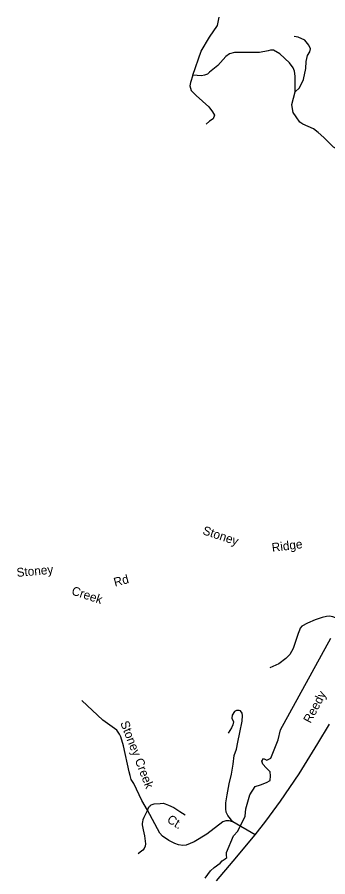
# Model space of a CAD drawing. Extents: x 884530 to 1028605, y 526725 to 653634.
# Drawn here: x 1009811 to 1012122, y 619989 to 626392 of the extents above; entities that cross this region are included whole.
import ezdxf

# ---------------------------------------------------------------- set-up
doc = ezdxf.new("R2010")
doc.units = 0
for name, color, linetype in [('Exist Hydrographic Creek Single Shore', 7, 'Continuous'), ('Exist Hydrographic Creek Single Shore Label', 7, 'Continuous'), ('Exist Road Non-System Type 51', 7, 'Continuous'), ('Exist Road Non-System Type 51 Label', 7, 'Continuous'), ('Exist Road Primary US Attributed', 7, 'Continuous')]:
    doc.layers.add(name, color=color, linetype=linetype)

msp = doc.modelspace()

# ---------------------------------------------------------------- linework, layer by layer
at = {"layer": 'Exist Hydrographic Creek Single Shore'}
msp.add_lwpolyline([(1011209.5, 619979.9), (1011250.4, 620033), (1011275.6, 620059.6), (1011321, 620090.9), (1011336.6, 620108.1), (1011358.5, 620124.5), (1011371.8, 620132.3), (1011367.9, 620148), (1011368.7, 620170.7), (1011420.1, 620294.4), (1011452.6, 620330.5), (1011506.4, 620440.9), (1011513, 620495.5), (1011542.1, 620599), (1011581.6, 620662.9), (1011622.3, 620675.7), (1011666.4, 620690.8), (1011692, 620707.1), (1011695.4, 620741.9), (1011692, 620771), (1011664.7, 620800.1), (1011639.1, 620828), (1011632.1, 620851.2), (1011643.7, 620871), (1011669.3, 620858.2), (1011698.3, 620873.3), (1011752.9, 621010.5), (1011769.2, 621083.7), (1012145.4, 621767.9)], dxfattribs=at)
at = {"layer": 'Exist Road Non-System Type 51'}
for points in [[(1011117.3, 625959.6), (1011180.8, 626140.2), (1011242.3, 626243.4), (1011301.8, 626330.7), (1011313.7, 626392.2)], [(1011879.9, 625835.6), (1011912.7, 625866.3), (1011940.4, 625927.8), (1011958.3, 626011.2), (1011962.2, 626062.8), (1011972.2, 626106.4), (1011988, 626134.2), (1011994, 626156), (1011980.1, 626183.8), (1011952.3, 626221.5), (1011902.7, 626243.4), (1011871, 626249.3)], [(1011879.9, 625835.6), (1011878.9, 625953.6), (1011875, 625989.4), (1011865.1, 626015.2), (1011837.3, 626052.9), (1011765.9, 626118.3), (1011718.3, 626146.1), (1011696.5, 626146.1), (1011678.6, 626142.2), (1011613.2, 626130.3), (1011535.8, 626128.3), (1011428.7, 626128.3), (1011391, 626118.3), (1011363.2, 626098.5), (1011303.7, 626033), (1011242.3, 625983.4), (1011226.4, 625967.5), (1011204.6, 625959.6), (1011182.8, 625955.6), (1011117.3, 625959.6)], [(1011117.3, 625959.6), (1011099.5, 625906), (1011095.5, 625880.2), (1011105.4, 625846.5), (1011143.1, 625808.8), (1011236.3, 625725.4), (1011264.1, 625687.7), (1011279.9, 625661.9), (1011270, 625634.1), (1011242.3, 625618.3), (1011216.5, 625596.4)], [(1012485.9, 625358.3), (1012435.3, 625347.4), (1012409.5, 625363.3), (1012356, 625391), (1012296.5, 625397), (1012235, 625393), (1012203.2, 625401), (1012165.5, 625424.8), (1012147.7, 625442.6), (1012092.2, 625496.2), (1012050.5, 625533.9), (1012016.8, 625561.7), (1011977.1, 625577.6), (1011935.5, 625595.4), (1011913.6, 625611.3), (1011885.9, 625649), (1011864.1, 625682.8), (1011860.1, 625708.6), (1011854.1, 625742.3), (1011879.9, 625835.6)], [(1012411.4, 621724), (1012375.1, 621744.4), (1012321.7, 621769.6), (1012287.1, 621788.5), (1012263.4, 621815.3), (1012241.5, 621849.9), (1012224.1, 621876.7), (1012179.2, 621917.9), (1012159.2, 621925.7), (1012133.7, 621931.3), (1012112.1, 621928.2), (1012080.3, 621919.9), (1012028, 621902.4), (1011971.3, 621877.9), (1011929.1, 621856.7), (1011916.9, 621842.3), (1011910.9, 621827.7), (1011901.3, 621801.1), (1011887.8, 621757.7), (1011863.4, 621688.8), (1011838.8, 621644.9), (1011808.9, 621614.3), (1011758.4, 621576.2), (1011689.7, 621546.1)], [(1010779.5, 620486.2), (1010738.7, 620557.6), (1010678.5, 620684.9), (1010659.9, 620713.9), (1010651.8, 620744.2), (1010643.7, 620771), (1010602.9, 620965.3), (1010583.1, 621031.6), (1010571.4, 621052.5), (1010551.7, 621080.5), (1010447, 621157.2), (1010292.2, 621302.6)], [(1011414.2, 620398.9), (1011377.1, 620446.7), (1011366.7, 620471.1), (1011364.3, 620496.7), (1011363.2, 620540.9), (1011372.5, 620599), (1011388.7, 620681.5), (1011406.2, 620753.6), (1011417.2, 620829.1), (1011424.2, 620893.1), (1011442.8, 620940.7), (1011452.1, 620991.9), (1011468.3, 621065.1), (1011484, 621149.9), (1011487.5, 621190.6), (1011485.2, 621209.2), (1011472.4, 621225.5), (1011461.9, 621229), (1011443.3, 621229), (1011427.1, 621219.7), (1011410.8, 621194.1), (1011408.5, 621172), (1011420.1, 621143), (1011416.6, 621120.9), (1011405, 621098.8), (1011381.8, 621060.4)], [(1010779.5, 620486.2), (1010785.2, 620497.1), (1010791.3, 620506.9), (1010796.5, 620514.6), (1010801.8, 620520.2), (1010807.3, 620524.8), (1010814.6, 620529), (1010830.9, 620532.5), (1010874, 620535.9), (1010896.1, 620537.1), (1010911.2, 620533.6), (1010923.5, 620528.8), (1010937.9, 620523.2), (1010976.3, 620504.6), (1011021.7, 620476.6), (1011060, 620452.2)], [(1010779.5, 620486.2), (1010752.9, 620430.1), (1010745.9, 620412.6), (1010742.5, 620399.9), (1010741, 620387.1), (1010741.3, 620376.6), (1010747.1, 620340.5), (1010759, 620294), (1010765.8, 620234.6), (1010763.4, 620217.2), (1010756.5, 620200.9), (1010745.9, 620186.9), (1010726.2, 620174.2), (1010711, 620161.4)], [(1011414.2, 620398.9), (1011387, 620406.8), (1011362.6, 620406.8), (1011341.6, 620398.7), (1011223, 620307.9), (1011127.6, 620249.7), (1011068.2, 620225.4), (1011043.8, 620223), (1011011.1, 620227.7), (1010984.5, 620237), (1010939.1, 620259.1), (1010892.5, 620291.7), (1010871.6, 620313.8), (1010779.5, 620486.2)], [(1011581.3, 620303.3), (1011414.2, 620398.9)]]:
    msp.add_lwpolyline(points, dxfattribs=at)
at = {"layer": 'Exist Road Primary US Attributed'}
msp.add_lwpolyline([(1011294.2, 619958.3), (1011418.3, 620106.2), (1011581.3, 620303.3), (1011660.6, 620403.7), (1011769.2, 620553.6), (1011908.3, 620756.2), (1012047.9, 620981.9), (1012134.8, 621127)], dxfattribs=at)

# ---------------------------------------------------------------- texts
at = {"layer": 'Exist Hydrographic Creek Single Shore Label'}
msp.add_text('Reedy', height=65.62, rotation=61.98201, dxfattribs=at).set_placement((1011993.7, 621128))
msp.add_text('Reedy', height=65.62, rotation=61.98201, dxfattribs=at).set_placement((1011993.7, 621128))
at = {"layer": 'Exist Road Non-System Type 51 Label'}
for s, height, rotation, p in [('Stoney', 65.62, 341.54148, (1011185.5, 622542.3)), ('Ridge', 65.62, 7.16876, (1011709.2, 622409)), ('Stoney', 65.62, 5.0145, (1009809, 622223.2)), ('Rd', 65.62, 15.02595, (1010538.6, 622149.8)), ('Creek', 65.62, 341.87019, (1010210, 622093.2)), ('Stoney Creek', 65.617, 291.27592, (1010576.5, 621135.8)), ('Ct.', 65.62, 328.29008, (1010919.9, 620400.5))]:
    msp.add_text(s, height=height, rotation=rotation, dxfattribs=at).set_placement(p)

doc.saveas('drawing.dxf')
